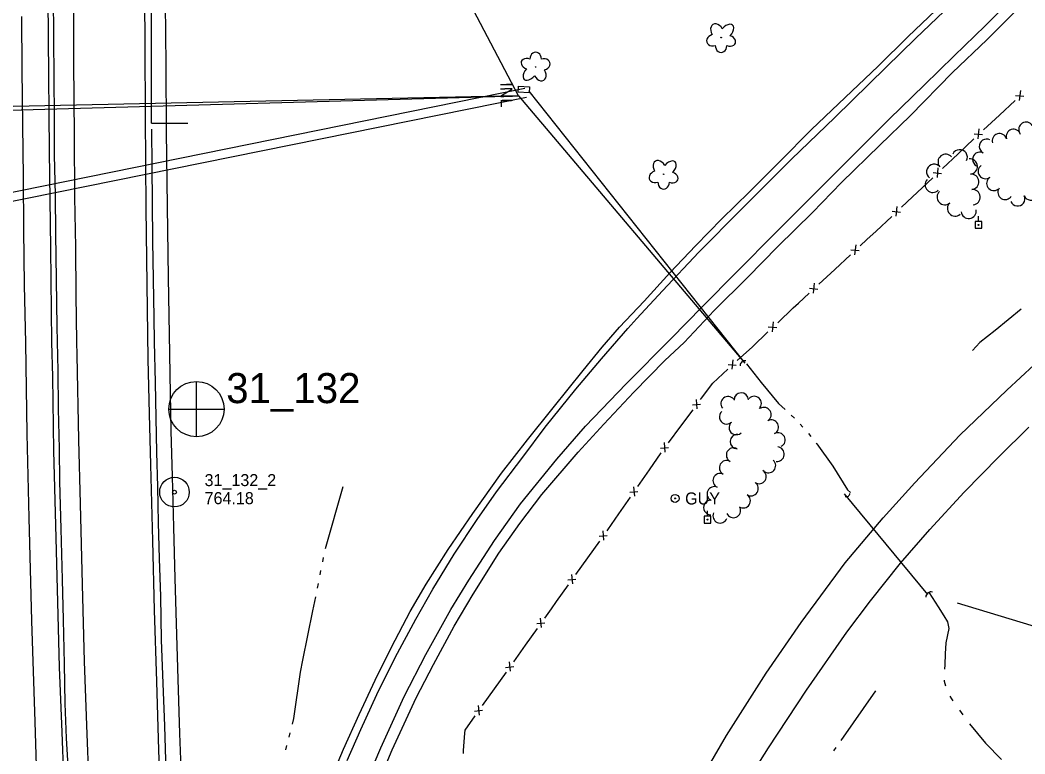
# Model space of a CAD drawing. Extents: x 589250 to 1188077, y 162953 to 363065.
# Drawn here: x 594037 to 594538, y 173705 to 174071 of the extents above; entities that cross this region are included whole.
import ezdxf

# ---------------------------------------------------------------- set-up
doc = ezdxf.new("R2010")
doc.units = 0
for name, color, linetype in [('E_DRN', 7, 'Continuous'), ('E_DRN_DrainTile', 7, 'Continuous'), ('E_DRN_Pipe', 7, 'Continuous'), ('E_DRN_SS_UG', 7, 'Continuous'), ('E_DRN_Text', 7, 'Continuous'), ('E_FEN_P', 7, 'Continuous'), ('E_LAND_TreeLine_P', 7, 'Continuous'), ('E_LAND_Vegetation', 7, 'Continuous'), ('E_MAP_PassPoints', 7, 'Continuous'), ('E_MAP_PhotoCenter', 7, 'Continuous'), ('E_RDWY', 7, 'Continuous'), ('E_RDWY_Gravel', 7, 'Continuous'), ('E_UTL_EGuyWire', 7, 'Continuous'), ('E_UTL_EPowerPole', 7, 'Continuous'), ('E_WAL', 7, 'Continuous'), ('E_WTR_FlowLine', 7, 'Continuous')]:
    doc.layers.add(name, color=color, linetype=linetype)

msp = doc.modelspace()

# ---------------------------------------------------------------- linework, layer by layer
at = {"layer": 'E_DRN'}
for p, q in [((594285.25, 174035.1), (594285.46, 174038.22)), ((594290.71, 174034.75), (594285.25, 174035.1)), ((594285.46, 174038.22), (594290.91, 174037.86)), ((594290.91, 174037.86), (594290.71, 174034.75))]:
    msp.add_line(p, q, dxfattribs=at)
for centre, radius, start, end in [((594398.3, 173898.88), 2.34, 77.6172, 183.8774), ((594449, 173835.2), 1.75, 248.7753, 355.0355), ((594491.11, 173783.34), 2.58, 73.3493, 179.6095)]:
    msp.add_arc(centre, radius, start, end, dxfattribs=at)
at = {"layer": 'E_DRN_DrainTile'}
msp.add_lwpolyline([(594546.55, 173767.46), (594504.38, 173780.34), (594504.38, 173780.34), (594504.38, 173780.34)], dxfattribs=at)
at = {"layer": 'E_DRN_Pipe'}
for p, q in [((593821.36, 173942.45), (594288.56, 174037.11)), ((594290.62, 174035.71), (594398.25, 173899.96)), ((593822.25, 173938.04), (594289.45, 174032.7)), ((594285.38, 174033.32), (593955.17, 174026.26)), ((594102.56, 174019.72), (594120.56, 174019.74)), ((594447.77, 173834.87), (594489.32, 173784.61))]:
    msp.add_line(p, q, dxfattribs=at)
for points in [[(594102.56, 174019.72), (594102.51, 174052.5), (594102.41, 174070.42), (594102.37, 174087.69), (594102.24, 174108.4), (594102.09, 174132.82), (594102.01, 174151.42), (594102.09, 174170.66), (594101.67, 174195.38), (594101.78, 174216.23), (594101.73, 174233.12), (594101.62, 174240.71)], [(594062.39, 173667.29), (594061.56, 173687.86), (594060.12, 173712.97), (594059.49, 173730.26), (594059.12, 173750.12), (594058.53, 173772.01), (594058.11, 173792.19), (594057.36, 173817.42), (594056.76, 173841.01), (594056.61, 173857.35), (594056.16, 173877.3), (594055.88, 173896.16), (594055.37, 173918.07), (594055.1, 173941.66), (594054.79, 173964.57), (594054.59, 173983.96), (594054.08, 174003.67), (594054.06, 174023.76), (594053.96, 174041.23), (594053.81, 174063.24), (594053.64, 174082.69)], [(594115.07, 173571.35), (594113.52, 173602.41), (594112.93, 173618.76), (594111.89, 173641.88), (594111.21, 173660.08), (594110.51, 173679.8), (594109.58, 173702.07), (594109.11, 173719.15), (594108.31, 173740.26), (594107.47, 173762), (594107.17, 173783.71), (594106.49, 173802.54), (594106.04, 173820.36), (594105.59, 173838.36), (594105.17, 173855.65), (594104.82, 173872.74), (594104.48, 173890.43), (594103.98, 173910.58), (594103.74, 173922.76), (594103.08, 173960.9), (594102.96, 173980.27), (594102.84, 173998.02), (594102.64, 174016.72)]]:
    msp.add_lwpolyline(points, dxfattribs=at)
at = {"layer": 'E_DRN_SS_UG'}
for p, q in [((594285.38, 174033.32), (594215.99, 174166)), ((593948.9, 174023.91), (594285.38, 174033.32)), ((594285.38, 174033.32), (594398.25, 173899.96))]:
    msp.add_line(p, q, dxfattribs=at)
at = {"layer": 'E_FEN_P'}
for p, q in [((594535.33, 174031.06), (594535.85, 174036)), ((594525.22, 174023.73), (594533.09, 174031.04)), ((594533.24, 174033.57), (594537.47, 174033.14)), ((594517.34, 174016.42), (594525.22, 174023.73)), ((594512.61, 174014.39), (594516.85, 174014.01)), ((594514.73, 174011.9), (594515.21, 174016.84)), ((594504.69, 174004.47), (594512.49, 174011.86)), ((594496.88, 173997.08), (594504.69, 174004.47)), ((594492.17, 173995.04), (594496.41, 173994.66)), ((594494.29, 173992.55), (594494.77, 173997.49)), ((594484.25, 173985.12), (594492.05, 173992.51)), ((594481.97, 173982.97), (594484.25, 173985.12)), ((594476.42, 173977.76), (594481.97, 173982.97)), ((594471.69, 173975.74), (594475.93, 173975.34)), ((594473.8, 173973.25), (594474.3, 173978.18)), ((594463.72, 173965.87), (594471.56, 173973.21)), ((594459.2, 173961.63), (594463.72, 173965.87)), ((594453.22, 173954.03), (594453.75, 173958.97)), ((594455.86, 173958.54), (594459.2, 173961.63)), ((594443.1, 173946.71), (594450.98, 173954.02)), ((594451.13, 173956.54), (594455.36, 173956.11)), ((594435.21, 173939.41), (594443.1, 173946.71)), ((594432.57, 173934.91), (594433.1, 173939.84)), ((594425.05, 173929.99), (594430.33, 173934.89)), ((594430.48, 173937.41), (594434.71, 173936.99)), ((594422.48, 173927.55), (594425.05, 173929.99)), ((594414.68, 173920.16), (594422.48, 173927.55)), ((594412.09, 173915.63), (594412.56, 173920.57)), ((594402.05, 173908.19), (594409.85, 173915.58)), ((594409.97, 173918.11), (594414.21, 173917.73)), ((594394.53, 173901.26), (594402.05, 173908.19)), ((594390.03, 173899.38), (594394.05, 173898.96)), ((594392.01, 173896.99), (594392.53, 173901.68)), ((594382.41, 173890.09), (594389.88, 173896.97)), ((594376.77, 173882.55), (594382.37, 173890.04)), ((594382.37, 173890.04), (594382.41, 173890.09)), ((594372.18, 173879.16), (594376.21, 173879.5)), ((594374.58, 173877.18), (594374.2, 173881.89)), ((594376.25, 173881.85), (594376.77, 173882.55)), ((594366.41, 173868.56), (594372.49, 173876.77)), ((594360.32, 173860.34), (594366.41, 173868.56)), ((594358.64, 173855.67), (594358.27, 173860.38)), ((594350.77, 173846.83), (594356.6, 173855.23)), ((594356.25, 173857.65), (594360.28, 173857.99)), ((594344.95, 173838.43), (594350.77, 173846.83)), ((594343.42, 173833.71), (594342.9, 173838.4)), ((594340.96, 173835.6), (594344.99, 173836.08)), ((594335.52, 173824.83), (594341.35, 173833.23)), ((594330.04, 173816.92), (594335.52, 173824.83)), ((594325.66, 173813.67), (594329.69, 173814.08)), ((594328.09, 173811.73), (594327.64, 173816.43)), ((594329.69, 173816.43), (594330.04, 173816.92)), ((594320.06, 173802.98), (594326.01, 173811.29)), ((594314.12, 173794.66), (594320.06, 173802.98)), ((594312.51, 173789.96), (594312.06, 173794.66)), ((594304.49, 173781.21), (594310.43, 173789.52)), ((594310.09, 173791.9), (594314.11, 173792.31)), ((594301.86, 173777.54), (594304.49, 173781.21)), ((594298.56, 173772.88), (594301.86, 173777.54)), ((594294.54, 173770.1), (594298.57, 173770.53)), ((594296.98, 173768.17), (594296.51, 173772.87)), ((594288.99, 173759.38), (594294.9, 173767.72)), ((594283.08, 173751.05), (594288.99, 173759.38)), ((594279.06, 173748.27), (594283.08, 173748.69)), ((594281.49, 173746.34), (594281.02, 173751.03)), ((594283.08, 173751.04), (594283.08, 173751.05)), ((594273.49, 173737.55), (594279.41, 173745.88)), ((594267.57, 173729.22), (594273.49, 173737.55)), ((594265.98, 173724.52), (594265.52, 173729.21)), ((594258.9, 173717.02), (594263.9, 173724.06)), ((594263.55, 173726.44), (594267.58, 173726.87)), ((594258.1, 173706.91), (594258.77, 173715.45)), ((594258.77, 173715.45), (594258.9, 173717.02)), ((594257.99, 173705.26), (594258.1, 173706.91))]:
    msp.add_line(p, q, dxfattribs=at)
at = {"layer": 'E_LAND_TreeLine_P'}
for centre, radius, start, end in [((594538.54, 174016.6), 3.64, 31.2702, 211.2702), ((594525.28, 174010.89), 3.64, 16.9592, 196.9592), ((594532.24, 174013.01), 3.64, 16.9592, 196.9592), ((594518.83, 174008.14), 3.64, 62.713, 242.713), ((594498.44, 174000.42), 3.82, 39.6736, 219.6736), ((594505.46, 174002.67), 3.82, 334.4487, 154.4487), ((594515.5, 174001.68), 3.64, 62.713, 242.713), ((594492.7, 173995.39), 3.82, 52.354, 232.354), ((594510.47, 173998.06), 3.82, 275.0994, 95.0994), ((594518.28, 173995.64), 3.64, 125.3941, 305.3941), ((594511.15, 173990.44), 3.82, 275.0994, 95.0994), ((594492, 173988.96), 3.82, 136.0138, 316.0138), ((594522.49, 173989.71), 3.64, 125.3941, 305.3941), ((594497.99, 173982.82), 3.82, 132.1997, 312.1997), ((594511.83, 173982.82), 3.82, 275.0994, 95.0994), ((594528.11, 173985.25), 3.64, 147.3237, 327.3237), ((594540.97, 173984.93), 3.64, 203.3939, 23.3939), ((594503.13, 173977.16), 3.82, 132.1997, 312.1997), ((594534.29, 173982.04), 3.64, 203.3939, 23.3939), ((594509.92, 173975.98), 3.82, 187.354, 7.354), ((594389.94, 173879.77), 3.6, 37.8116, 217.8116), ((594396.52, 173881.66), 3.6, 0.9417, 180.9417), ((594402.98, 173879.91), 3.6, 315.9417, 135.9417), ((594389.23, 173873.24), 3.6, 131.8561, 311.8561), ((594407.89, 173874.34), 3.6, 301.4072, 121.4072), ((594394.03, 173867.88), 3.6, 131.8561, 311.8561), ((594411.52, 173868.12), 3.6, 297.5067, 117.5067), ((594394.55, 173860.94), 3.6, 88.3391, 268.3391), ((594414.84, 173861.73), 3.6, 297.5067, 117.5067), ((594392.68, 173854.19), 3.6, 61.1968, 241.1968), ((594414.36, 173854.62), 3.6, 263.8167, 83.8167), ((594389.21, 173847.88), 3.6, 61.1968, 241.1968), ((594410.09, 173848.9), 3.6, 228.4312, 48.4312), ((594386.02, 173841.42), 3.6, 65.8269, 245.8269), ((594405.37, 173843.46), 3.6, 236.8957, 56.8957), ((594383.07, 173834.85), 3.6, 65.8269, 245.8269), ((594401.44, 173837.43), 3.6, 236.8957, 56.8957), ((594397.5, 173831.39), 3.6, 236.8957, 56.8957), ((594381.28, 173828.04), 3.6, 90.9417, 270.9417), ((594385.98, 173823.89), 3.6, 156.4977, 336.4977), ((594392.62, 173826.49), 3.6, 202.7431, 22.7431)]:
    msp.add_arc(centre, radius, start, end, dxfattribs=at)
at = {"layer": 'E_LAND_Vegetation'}
for centre in [(594386.51, 174062.39), (594293.98, 174047.69), (594357.83, 173994.23)]:
    msp.add_circle(centre, 0.128, dxfattribs=at)
for centre, major_axis, ratio in [((594384.54, 174065.32), (2.11, -3.65), 0.691916), ((594389.06, 174065.04), (-3.14, -3.56), 0.560249), ((594382.81, 174061.14), (3.47, 1.01), 0.782863), ((594390.21, 174060.84), (-3.42, 1.2), 0.716896), ((594294.01, 174051.67), (-0.02, -3.45), 0.832022), ((594386.47, 174058.4), (0.02, 3.45), 0.832022), ((594290.28, 174049.24), (3.42, -1.2), 0.716896), ((594297.68, 174048.93), (-3.47, -1.01), 0.782863), ((594291.43, 174045.03), (3.14, 3.56), 0.560249), ((594295.94, 174044.75), (-2.11, 3.65), 0.691916), ((594355.86, 173997.16), (2.11, -3.65), 0.691916), ((594360.38, 173996.89), (-3.14, -3.56), 0.560249), ((594354.13, 173992.99), (3.47, 1.01), 0.782863), ((594361.53, 173992.68), (-3.42, 1.2), 0.716896), ((594357.8, 173990.25), (0.02, 3.45), 0.832022)]:
    msp.add_ellipse(centre, major_axis=major_axis, ratio=ratio, start_param=1.570796, end_param=4.712389, dxfattribs=at)
at = {"layer": 'E_MAP_PassPoints'}
for radius in [7.38, 7.38, 0.945, 0.945]:
    msp.add_circle((594113.94, 173835.69), radius, dxfattribs=at)
at = {"layer": 'E_MAP_PhotoCenter'}
for p, q in [((594124.83, 173890.89), (594124.77, 173863.48)), ((594124.83, 173890.89), (594124.77, 173863.48)), ((594111.14, 173877.09), (594138.6, 173877.07)), ((594111.14, 173877.09), (594138.6, 173877.07))]:
    msp.add_line(p, q, dxfattribs=at)
msp.add_circle((594124.88, 173877.09), 13.78, dxfattribs=at)
msp.add_circle((594124.88, 173877.09), 13.78, dxfattribs=at)
at = {"layer": 'E_RDWY'}
for p, q in [((594099.34, 174058.29), (594098.96, 174110.12)), ((594063.69, 174070.67), (594063.44, 174098.3)), ((594518.1, 174068.32), (594536.9, 174086.93)), ((594505.52, 174083.12), (594483.44, 174061.85)), ((594038.01, 174046.44), (594037.77, 174072.9)), ((594063.71, 174050.04), (594063.69, 174070.67)), ((594502.67, 174053.22), (594518.1, 174068.32)), ((594483.44, 174061.85), (594468.71, 174047.61)), ((594099.42, 174023.07), (594099.34, 174058.29)), ((594064.12, 174013.44), (594063.71, 174050.04)), ((594487.76, 174038.65), (594502.67, 174053.22)), ((594038.26, 174018.93), (594038.01, 174046.44)), ((594468.71, 174047.61), (594443.15, 174022.53)), ((594470.47, 174021.79), (594487.76, 174038.65)), ((594038.61, 173992.82), (594038.26, 174018.93)), ((594099.87, 173977.2), (594099.42, 174023.07)), ((594443.15, 174022.53), (594421.65, 174001.66)), ((594450.65, 174002.13), (594470.47, 174021.79)), ((594064.31, 173982.79), (594064.12, 174013.44)), ((594421.65, 174001.66), (594396.48, 173976.58)), ((594433.71, 173985.11), (594450.65, 174002.13)), ((594038.84, 173966.48), (594038.61, 173992.82)), ((594413.72, 173965.1), (594433.71, 173985.11)), ((594064.76, 173957.85), (594064.31, 173982.79)), ((594100.35, 173939.46), (594099.87, 173977.2)), ((594396.48, 173976.58), (594375.38, 173955.32)), ((594039.21, 173938.86), (594038.84, 173966.48)), ((594394.24, 173945.62), (594413.72, 173965.1)), ((594064.94, 173934.07), (594064.76, 173957.85)), ((594375.38, 173955.32), (594357.2, 173936.09)), ((594376.97, 173928.07), (594394.24, 173945.62)), ((594039.75, 173910.19), (594039.21, 173938.86)), ((594100.88, 173902.03), (594100.35, 173939.46)), ((594065.31, 173910.61), (594064.94, 173934.07)), ((594357.2, 173936.09), (594344.44, 173922.27)), ((594361.51, 173912.23), (594376.97, 173928.07)), ((594344.44, 173922.27), (594339.93, 173917.32)), ((594326.92, 173902.09), (594339.93, 173917.32)), ((594040.5, 173864.73), (594039.75, 173910.19)), ((594065.41, 173904.04), (594065.31, 173910.61)), ((594339.13, 173889.66), (594361.51, 173912.23)), ((594066.29, 173861.85), (594065.41, 173904.04)), ((594528.89, 173886.53), (594550.79, 173906.85)), ((594101.51, 173874.72), (594100.88, 173902.03)), ((594314.03, 173886.99), (594326.92, 173902.09)), ((594318.92, 173868.59), (594339.13, 173889.66)), ((594298.83, 173868.1), (594314.03, 173886.99)), ((594505.44, 173864.13), (594528.89, 173886.53)), ((594102.1, 173849.33), (594101.51, 173874.72)), ((594304.51, 173852.2), (594318.92, 173868.59)), ((594041.45, 173822.87), (594040.5, 173864.73)), ((594287.56, 173853.15), (594298.83, 173868.1)), ((594483.14, 173840.4), (594505.44, 173864.13)), ((594524.97, 173853.3), (594539.97, 173868.09)), ((594067, 173829.93), (594066.29, 173861.85)), ((594507.74, 173835.68), (594524.97, 173853.3)), ((594103.07, 173811.34), (594102.1, 173849.33)), ((594274.46, 173835.79), (594287.56, 173853.15)), ((594286.52, 173829.89), (594304.51, 173852.2)), ((594467.32, 173822.9), (594483.14, 173840.4)), ((594264.93, 173822), (594274.46, 173835.79)), ((594490.53, 173817), (594507.74, 173835.68)), ((594068.03, 173789.58), (594067, 173829.93)), ((594273.43, 173811.5), (594286.52, 173829.89)), ((594042.81, 173771.51), (594041.45, 173822.87)), ((594253.45, 173804.67), (594264.93, 173822)), ((594448.4, 173800.35), (594467.32, 173822.9)), ((594475.92, 173800.3), (594490.53, 173817)), ((594103.99, 173776.84), (594103.07, 173811.34)), ((594260.73, 173791.84), (594273.43, 173811.5)), ((594242.72, 173787.35), (594253.45, 173804.67)), ((594426.43, 173770.72), (594448.4, 173800.35)), ((594460.99, 173781.48), (594475.92, 173800.3)), ((594069.03, 173751.24), (594068.03, 173789.58)), ((594251.79, 173777.2), (594260.73, 173791.84)), ((594234.21, 173772.32), (594242.72, 173787.35)), ((594449.19, 173765.8), (594460.99, 173781.48)), ((594105.1, 173741.3), (594103.99, 173776.84)), ((594239.31, 173754.79), (594251.79, 173777.2)), ((594044.4, 173721.19), (594042.81, 173771.51)), ((594223.89, 173753.26), (594234.21, 173772.32)), ((594408.92, 173745.48), (594426.43, 173770.72)), ((594429.11, 173736.95), (594449.19, 173765.8)), ((594214.81, 173734.84), (594223.89, 173753.26)), ((594228.47, 173733.69), (594239.31, 173754.79)), ((594070.36, 173714.93), (594069.03, 173751.24)), ((594389.24, 173714.3), (594408.92, 173745.48)), ((594106.19, 173706.99), (594105.1, 173741.3)), ((594206.84, 173717.32), (594214.81, 173734.84)), ((594216.77, 173708.18), (594228.47, 173733.69)), ((594410.06, 173708.12), (594429.11, 173736.95)), ((594045.86, 173679.59), (594044.4, 173721.19)), ((594071.61, 173683.2), (594070.36, 173714.93)), ((594199.96, 173701.82), (594206.84, 173717.32)), ((594372.91, 173686.58), (594389.24, 173714.3)), ((594209.35, 173690.81), (594216.77, 173708.18)), ((594394.28, 173683.46), (594410.06, 173708.12)), ((594107.47, 173671.8), (594106.19, 173706.99))]:
    msp.add_line(p, q, dxfattribs=at)
at = {"layer": 'E_RDWY_Gravel'}
for p, q in [((594109.73, 174048.78), (594109.54, 174079.41)), ((594479.81, 174062.88), (594501.32, 174083.53)), ((594518.9, 174061.23), (594538.1, 174080.35)), ((594464.78, 174048.13), (594479.81, 174062.88)), ((594501.93, 174044.9), (594518.9, 174061.23)), ((594109.97, 174015.54), (594109.73, 174048.78)), ((594445, 174029.27), (594464.78, 174048.13)), ((594480.78, 174023.3), (594501.93, 174044.9)), ((594431.55, 174016.48), (594445, 174029.27)), ((594465.62, 174008.67), (594480.78, 174023.3)), ((594110.46, 173978.13), (594109.97, 174015.54)), ((594415.74, 174000.6), (594431.55, 174016.48)), ((594446.55, 173990.16), (594465.62, 174008.67)), ((594400.4, 173985.36), (594415.74, 174000.6)), ((594432.01, 173975.1), (594446.55, 173990.16)), ((594386.8, 173971.92), (594400.4, 173985.36)), ((594110.91, 173942.81), (594110.46, 173978.13)), ((594414.75, 173958.15), (594432.01, 173975.1)), ((594373.84, 173958.66), (594386.8, 173971.92)), ((594360.89, 173945.08), (594373.84, 173958.66)), ((594399.6, 173942.76), (594414.75, 173958.15)), ((594348.1, 173930.85), (594360.89, 173945.08)), ((594111.55, 173904.81), (594110.91, 173942.81)), ((594383.09, 173926.28), (594399.6, 173942.76)), ((594335.79, 173917.88), (594348.1, 173930.85)), ((594368.02, 173910.24), (594383.09, 173926.28)), ((594327.2, 173907.98), (594335.79, 173917.88)), ((594358.38, 173901.29), (594368.02, 173910.24)), ((594111.84, 173894.3), (594111.55, 173904.81)), ((594317.63, 173896.31), (594327.2, 173907.98)), ((594342.9, 173885.58), (594358.38, 173901.29)), ((594112.3, 173866.29), (594111.84, 173894.3)), ((594302.67, 173877.8), (594317.63, 173896.31)), ((594327.99, 173869.6), (594342.9, 173885.58)), ((594289.92, 173861.82), (594302.67, 173877.8)), ((594315.17, 173855.63), (594327.99, 173869.6)), ((594112.93, 173843.4), (594112.3, 173866.29)), ((594277.06, 173845.22), (594289.92, 173861.82)), ((594297.08, 173834.49), (594315.17, 173855.63)), ((594113.6, 173818.14), (594112.93, 173843.4)), ((594262.62, 173824.96), (594277.06, 173845.22)), ((594286.12, 173819.99), (594297.08, 173834.49)), ((594250.41, 173807), (594262.62, 173824.96)), ((594275.59, 173805.21), (594286.12, 173819.99)), ((594114.27, 173792.62), (594113.6, 173818.14)), ((594239.43, 173789.8), (594250.41, 173807)), ((594262.87, 173784.86), (594275.59, 173805.21)), ((594114.89, 173770.11), (594114.27, 173792.62)), ((594231.52, 173776.16), (594239.43, 173789.8)), ((594253.35, 173768.83), (594262.87, 173784.86)), ((594222.06, 173758.36), (594231.52, 173776.16)), ((594115.72, 173742.35), (594114.89, 173770.11)), ((594243.03, 173749.8), (594253.35, 173768.83)), ((594213.94, 173741.84), (594222.06, 173758.36)), ((594234.52, 173733.07), (594243.03, 173749.8)), ((594116.66, 173715.34), (594115.72, 173742.35)), ((594206.09, 173724.82), (594213.94, 173741.84)), ((594222.46, 173707.2), (594234.52, 173733.07)), ((594198.24, 173707.42), (594206.09, 173724.82)), ((594117.6, 173688.58), (594116.66, 173715.34)), ((594191.74, 173692.3), (594198.24, 173707.42)), ((594213.59, 173686.35), (594222.46, 173707.2))]:
    msp.add_line(p, q, dxfattribs=at)
at = {"layer": 'E_UTL_EGuyWire'}
for radius in [2, 0.25]:
    msp.add_circle((594363.53, 173832.53), radius, dxfattribs=at)
at = {"layer": 'E_UTL_EPowerPole'}
for points in [[(594516.43, 173970.6), (594513.08, 173970.6)], [(594513.08, 173970.6), (594513.08, 173967.25)], [(594514.75, 173970.6), (594514.75, 173973.25)], [(594516.43, 173967.25), (594516.43, 173970.6)], [(594513.08, 173967.25), (594516.43, 173967.25)], [(594381.38, 173823.65), (594378.03, 173823.65)], [(594378.03, 173823.65), (594378.03, 173820.29)], [(594379.7, 173823.65), (594379.7, 173826.29)], [(594381.38, 173820.29), (594381.38, 173823.65)], [(594378.03, 173820.29), (594381.38, 173820.29)]]:
    msp.add_lwpolyline(points, dxfattribs=at)
for centre in [(594514.78, 173968.93), (594379.73, 173821.97)]:
    msp.add_circle(centre, 0.217, dxfattribs=at)
at = {"layer": 'E_WAL'}
for p, q in [((594051.05, 174062.29), (594050.57, 174134.4)), ((594051.66, 174005.75), (594051.05, 174062.29)), ((594052.32, 173957.29), (594051.66, 174005.75)), ((594052.79, 173910.4), (594052.32, 173957.29)), ((594053.23, 173893.26), (594052.79, 173910.4)), ((594053.83, 173856.31), (594053.23, 173893.26)), ((594054.79, 173819.19), (594053.83, 173856.31)), ((594055.77, 173780.84), (594054.79, 173819.19)), ((594056.66, 173748.45), (594055.77, 173780.84)), ((594057.89, 173716.06), (594056.66, 173748.45)), ((594059.16, 173681.58), (594057.89, 173716.06))]:
    msp.add_line(p, q, dxfattribs=at)
at = {"layer": 'E_WTR_FlowLine'}
for p, q in [((594536.1, 173926.94), (594523.08, 173916.22)), ((594523.08, 173916.22), (594515.46, 173910.33)), ((594515.46, 173910.33), (594511.78, 173906.28)), ((594399.17, 173899.72), (594406.47, 173890.31)), ((594406.47, 173890.31), (594415.15, 173879.9)), ((594415.15, 173879.9), (594418.46, 173876.82)), ((594421.48, 173874), (594423, 173872.59)), ((594425.89, 173869.64), (594427.27, 173868.1)), ((594429.97, 173864.97), (594431.28, 173863.37)), ((594433.89, 173860.17), (594434.2, 173859.8)), ((594434.2, 173859.8), (594442.21, 173848.7)), ((594442.21, 173848.7), (594449.55, 173836.91)), ((594189.18, 173807.64), (594198.04, 173838.53)), ((594449.55, 173836.91), (594450.93, 173835.57)), ((594189.15, 173807.5), (594189.18, 173807.64)), ((594187.85, 173800.96), (594188.28, 173803.14)), ((594186.54, 173794.41), (594186.97, 173796.59)), ((594185.23, 173787.86), (594185.66, 173790.04)), ((594182.97, 173776.55), (594184.36, 173783.5)), ((594490.21, 173785.51), (594494.75, 173778.43)), ((594494.75, 173778.43), (594497.55, 173774.06)), ((594177.95, 173751.86), (594182.97, 173776.55)), ((594497.55, 173774.06), (594499.3, 173771.02)), ((594499.3, 173771.02), (594500.03, 173767.63)), ((594500.03, 173767.63), (594498.45, 173760.46)), ((594498.45, 173760.46), (594498.2, 173755.01)), ((594498.2, 173755.01), (594497.95, 173749.56)), ((594176.74, 173745.94), (594177.95, 173751.86)), ((594497.95, 173749.56), (594497.82, 173747.47)), ((594173.52, 173722.82), (594176.74, 173745.94)), ((594497.74, 173741.83), (594497.74, 173741.39)), ((594497.74, 173741.39), (594498.28, 173739.07)), ((594446.29, 173711.76), (594463.67, 173736.53)), ((594500.48, 173733.94), (594501.29, 173732.6)), ((594501.29, 173732.6), (594502.02, 173731.58)), ((594505.29, 173726.98), (594506.93, 173724.67)), ((594172.8, 173720.03), (594173.52, 173722.82)), ((594510.33, 173720.16), (594518.33, 173710.42)), ((594171.13, 173713.56), (594171.68, 173715.72)), ((594169.46, 173707.1), (594170.02, 173709.25)), ((594442.7, 173706.64), (594443.9, 173708.35)), ((594518.33, 173710.42), (594526.29, 173702.38))]:
    msp.add_line(p, q, dxfattribs=at)

# ---------------------------------------------------------------- texts
at = {"layer": 'E_DRN_Text'}
msp.add_text('INL', height=6, rotation=271.0138, dxfattribs=at).set_placement((594276.4, 174040))
at = {"layer": 'E_MAP_PassPoints'}
for s, p in [('31_132_2', (594128.94, 173838.68)), ('31_132_2', (594128.94, 173838.68)), ('764.18', (594128.94, 173829.68)), ('764.18', (594128.94, 173829.68))]:
    msp.add_text(s, height=6, dxfattribs=at).set_placement(p)
at = {"layer": 'E_MAP_PhotoCenter'}
msp.add_text('31_132', height=15, dxfattribs=at).set_placement((594139.73, 173880.07))
msp.add_text('31_132', height=15, dxfattribs=at).set_placement((594139.73, 173880.07))
at = {"layer": 'E_UTL_EGuyWire'}
msp.add_text('GUY', height=6, dxfattribs=at).set_placement((594368.53, 173829.53))

doc.saveas('drawing.dxf')
